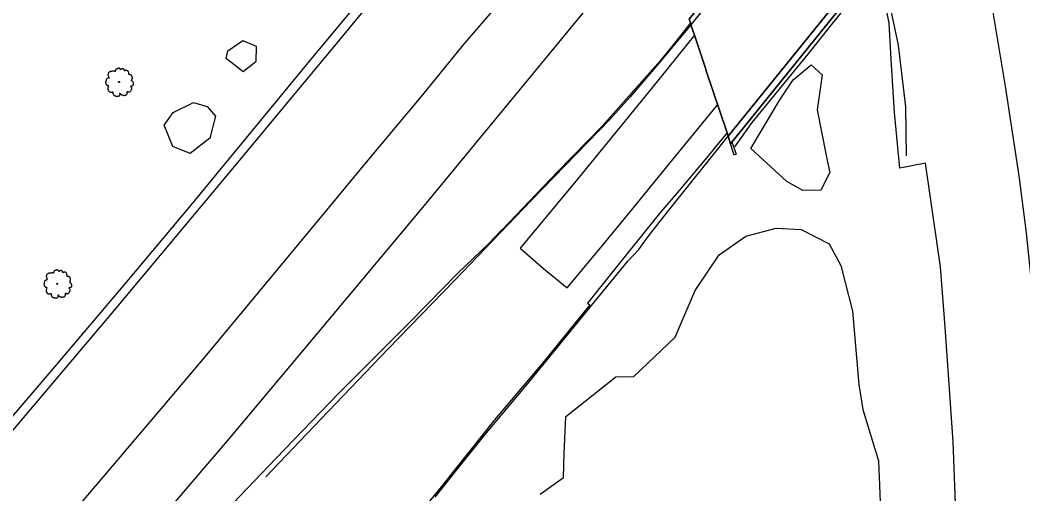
# Model space of a CAD drawing. Extents: x 2161152 to 2175754, y 602179 to 617749.
# Drawn here: x 2173787.5 to 2174178.5, y 615374.4 to 615559.2 of the extents above; entities that cross this region are included whole.
import ezdxf

# ---------------------------------------------------------------- set-up
doc = ezdxf.new("R2010")
doc.units = 0
for name, color, linetype in [('RD_EX_Bridge', 7, 'Continuous'), ('RD_EX_Conc_Slab', 7, 'Continuous'), ('RD_EX_Fence_Other', 7, 'Continuous'), ('RD_EX_GuardRail', 7, 'Continuous'), ('RD_EX_Parking_Conc', 7, 'Continuous'), ('RD_EX_Road', 7, 'Continuous'), ('RD_EX_VEG', 7, 'Continuous'), ('RD_EX_WALL_Retaining', 7, 'Continuous')]:
    doc.layers.add(name, color=color, linetype=linetype)

msp = doc.modelspace()

# ---------------------------------------------------------------- linework, layer by layer
at = {"layer": 'RD_EX_Bridge'}
for points in [[(2174201.41, 615749.8), (2174048.34, 615559.57), (2174048.84, 615558.07), (2174048.34, 615559.57), (2174201.41, 615749.8)], [(2174048.84, 615558.07), (2174049.07, 615557.39), (2174050.42, 615553.33), (2174054.83, 615540.01), (2174054.92, 615539.73), (2174063.24, 615515.19), (2174063.62, 615513.89), (2174064.5, 615510.98), (2174217.87, 615700.96)], [(2174217.87, 615700.96), (2174064.5, 615510.98), (2174063.62, 615513.89), (2174063.24, 615515.19), (2174054.92, 615539.73), (2174054.83, 615540.01), (2174050.42, 615553.33), (2174049.07, 615557.39), (2174048.84, 615558.07)]]:
    msp.add_lwpolyline(points, dxfattribs=at)
at = {"layer": 'RD_EX_Conc_Slab'}
msp.add_lwpolyline([(2174121.77, 615580.42), (2174111.24, 615566.75), (2174103.17, 615556.65), (2174094.63, 615545.9), (2174072.82, 615519.29), (2174066.08, 615509.81)], dxfattribs=at)
at = {"layer": 'RD_EX_Fence_Other'}
msp.add_lwpolyline([(2173192.61, 614651.56), (2173220.05, 614679.95), (2173231.63, 614692.6), (2173267.12, 614729.18), (2173311.13, 614775.18), (2173343.15, 614808.8), (2173397.95, 614867.39), (2173440.99, 614914.08), (2173483.67, 614959.75), (2173527.69, 615008.18), (2173579.52, 615065.52), (2173622.81, 615113.22), (2173653.82, 615147.64), (2173726.89, 615230.78), (2173769.24, 615279.42), (2173809.38, 615326.1), (2173869.09, 615396.03), (2173897.3, 615429.7), (2173945.19, 615486.84), (2173982.36, 615532), (2174018.21, 615575.6)], dxfattribs=at)
at = {"layer": 'RD_EX_GuardRail'}
msp.add_line((2174201.86, 615747.93), (2174049.07, 615557.39), dxfattribs=at)
for points in [[(2174490.11, 616300.61), (2174474.86, 616276.82), (2174457.64, 616252.37), (2174428.19, 616212.04), (2174387.49, 616156.48), (2174342.42, 616096.4), (2174293.53, 616031.8), (2174251.87, 615976.93), (2174221.2, 615937.56), (2174202.23, 615913.04), (2174196.43, 615907.28), (2174191.69, 615899.21), (2174186.9, 615893.13), (2174164.19, 615863.99), (2174011.94, 615673.27), (2173971.78, 615624.15), (2173911.86, 615551.36), (2173869.12, 615499.84), (2173824.32, 615446.18), (2173780.9, 615394.83), (2173740.05, 615347.22), (2173682.74, 615281.27), (2173637.42, 615229.8), (2173587.67, 615173.54)], [(2174047.41, 615803.33), (2174056.11, 615788.5), (2174064.21, 615770.39), (2174071.8, 615750.77), (2174089.89, 615699.17), (2174103.95, 615654.51), (2174123.3, 615580.24), (2174129.81, 615549.34), (2174132.69, 615525.38), (2174132.99, 615506.29)], [(2174214.98, 615764.46), (2174201.86, 615747.93), (2174049.07, 615557.39), (2174037.42, 615543.4), (2174025.32, 615529.31), (2174017.4, 615520.38), (2173986.83, 615488.93), (2173956.98, 615457.77), (2173930.88, 615430.88), (2173904.81, 615403.5), (2173883.25, 615381.12)], [(2173949.37, 615373.1), (2173957.13, 615383.01), (2173968.65, 615397.39), (2173984.93, 615416.85), (2174012.62, 615450.73), (2174024.5, 615465.13), (2174028.76, 615469.68), (2174032.34, 615474.74), (2174040.03, 615484.58), (2174063.62, 615513.89), (2174216.94, 615703.6), (2174063.62, 615513.89)]]:
    msp.add_lwpolyline(points, dxfattribs=at)
at = {"layer": 'RD_EX_Parking_Conc'}
msp.add_lwpolyline([(2174050.42, 615553.33), (2174033.65, 615532.5), (2174020.37, 615516.23), (2174004.82, 615497.1), (2173982.46, 615470.26), (2173991.54, 615462.36), (2174000.82, 615454.76), (2174013.9, 615470.53), (2174026.53, 615485.87), (2174040.89, 615503.43), (2174059.49, 615526.25)], dxfattribs=at)
at = {"layer": 'RD_EX_Road'}
for points in [[(2173733, 615344.47), (2173769.99, 615387.75), (2173801.79, 615424.87), (2173828.49, 615456.29), (2173854.1, 615486.83), (2173902.3, 615545.56), (2173932.36, 615581.68), (2173953.92, 615607.81), (2173981.23, 615640.54), (2174001.83, 615666.22), (2174002.7, 615666.95), (2174004.6, 615667.77), (2174007.72, 615669.66), (2174009.9, 615671.31), (2174011.83, 615673.25), (2174012.31, 615673.84)], [(2174026.38, 615629.09), (2174016.3, 615616.08), (2174011.85, 615609.51), (2174007.09, 615603.39), (2174004.85, 615601.1), (2174000.19, 615597.58), (2173997.17, 615594.31), (2173991.72, 615587.41), (2173977.23, 615569.37), (2173960.09, 615549.41), (2173944.39, 615530.09), (2173923.14, 615504.57), (2173902.58, 615479.73), (2173882.87, 615456.11), (2173860.22, 615428.64), (2173841.67, 615406.86), (2173821.93, 615383.58), (2173801.16, 615359.11)], [(2174187.41, 615373.27), (2174186.44, 615397.1), (2174185.01, 615422.62), (2174182.48, 615450.98), (2174179.96, 615476.27), (2174177.03, 615498.45), (2174173.92, 615518.88), (2174171.68, 615533.41), (2174166.6, 615563.88), (2174167.86, 615564.31), (2174170.84, 615565.09), (2174176.93, 615566.25), (2174176.79, 615568.42), (2174176.23, 615569.95), (2174174.64, 615576.91), (2174167.81, 615595.58), (2174162.8, 615613.28), (2174159.47, 615627.16), (2174159.2, 615628.29)], [(2174153.1, 615346.45), (2174151.27, 615394.78), (2174149.77, 615417.26), (2174148.16, 615439.45), (2174146.3, 615463.01), (2174142.44, 615489.83), (2174140.48, 615503.39), (2174130.55, 615501.4), (2174128.47, 615523.2), (2174127.09, 615543.85), (2174126.34, 615558.04), (2174121.77, 615580.42), (2174121.46, 615581.54)], [(2174048.84, 615558.07), (2174043.21, 615550.77), (2174037.25, 615543.4), (2174014.46, 615517.87), (2173997.02, 615500.07), (2173975.27, 615477.29), (2173974.95, 615476.95), (2173970.25, 615472), (2173958, 615460.37), (2173940.02, 615441.85), (2173911.7, 615413.56), (2173887.33, 615388.36), (2173867.59, 615367.73)], [(2174063.24, 615515.19), (2174059.22, 615510.38), (2174056.6, 615507.09), (2174044.43, 615492.68), (2174037.35, 615484.42), (2174024.3, 615468.33), (2174008.76, 615448.78), (2174009.61, 615448.11), (2173991.35, 615425.52), (2173972.52, 615403.26), (2173952.24, 615377.86), (2173933.19, 615354.42)]]:
    msp.add_lwpolyline(points, dxfattribs=at)
at = {"layer": 'RD_EX_VEG'}
for points in [[(2173879.42, 615542.95), (2173874.47, 615539.02), (2173867.78, 615544.18), (2173868.52, 615547.18), (2173874.4, 615551.23), (2173879.59, 615548.99), (2173879.42, 615542.95)], [(2174072.39, 615509.16), (2174083.75, 615528.12), (2174088.94, 615535.87), (2174095.93, 615541.74), (2174100.18, 615537.81), (2174098.25, 615524.16), (2174101.74, 615506.41), (2174103.16, 615499.79), (2174099.68, 615492.89), (2174092.7, 615492.68), (2174086.49, 615496.25), (2174072.39, 615509.16)], [(2173861.5, 615513.17), (2173853.76, 615507.09), (2173847.02, 615509.88), (2173843.69, 615518.23), (2173847.23, 615523.13), (2173855.07, 615527), (2173860.41, 615525.42), (2173863.72, 615521.67), (2173861.5, 615513.17)], [(2173990.29, 615374.26), (2173999.38, 615380.85), (2173999.62, 615390.28), (2174000.25, 615404.66), (2174019.75, 615420.12), (2174026.82, 615420.2), (2174042.96, 615435.52), (2174050.77, 615453.68), (2174060.03, 615467.6), (2174070.44, 615474.93), (2174082.33, 615478.04), (2174092.05, 615477.52), (2174102.97, 615471.97), (2174107.5, 615463.42), (2174112.06, 615445.62), (2174114.49, 615417.07), (2174116.08, 615407.27), (2174122.17, 615387.33), (2174122.99, 615368.05)]]:
    msp.add_lwpolyline(points, dxfattribs=at)
for centre, radius in [((2173826.06, 615535.03), 0.188), ((2173826.05, 615535.02), 0.000075), ((2173801.99, 615456.37), 0.188), ((2173801.98, 615456.35), 0.000075)]:
    msp.add_circle(centre, radius, dxfattribs=at)
for points in [[(2173826.16, 615540.41), (2173825.93, 615540.43), (2173825.69, 615540.35), (2173825.5, 615540.28), (2173825.33, 615540.22), (2173825.16, 615540.15), (2173824.94, 615540.02), (2173824.77, 615539.87), (2173824.67, 615539.68), (2173824.64, 615539.51), (2173824.6, 615539.3), (2173824.6, 615539.17), (2173824.51, 615539.15), (2173824.39, 615539.17), (2173824.21, 615539.23), (2173824.02, 615539.23), (2173823.83, 615539.23), (2173823.57, 615539.21), (2173823.31, 615539.21), (2173823.1, 615539.17), (2173822.86, 615539.13), (2173822.58, 615539.04), (2173822.31, 615538.95), (2173822.09, 615538.76), (2173821.9, 615538.4), (2173821.81, 615538.14), (2173821.69, 615537.95), (2173821.81, 615537.62), (2173821.94, 615537.35), (2173821.96, 615537.2), (2173822.01, 615536.89), (2173822.09, 615536.72), (2173822.18, 615536.57), (2173822.13, 615536.55), (2173821.84, 615536.51), (2173821.62, 615536.44), (2173821.3, 615536.27), (2173821.13, 615536.1), (2173821.06, 615535.85), (2173821.04, 615535.59), (2173820.96, 615535.44), (2173820.91, 615535.24), (2173820.89, 615535.18), (2173820.85, 615534.94), (2173820.93, 615534.6), (2173820.94, 615534.34), (2173821.04, 615534.17), (2173821.15, 615534.04), (2173821.28, 615533.85), (2173821.58, 615533.68), (2173821.83, 615533.61), (2173821.98, 615533.59), (2173821.84, 615533.21), (2173821.81, 615532.95), (2173821.71, 615532.65), (2173821.71, 615532.59), (2173821.68, 615532.24), (2173821.79, 615531.99), (2173821.84, 615531.71), (2173821.98, 615531.54), (2173822.18, 615531.32), (2173822.43, 615531.15), (2173822.8, 615531.06), (2173823.1, 615531.08), (2173823.53, 615531.21), (2173823.72, 615531.26), (2173823.7, 615531.13), (2173823.72, 615530.85), (2173823.72, 615530.53), (2173823.83, 615530.29), (2173823.91, 615530.08), (2173824.02, 615529.89), (2173824.26, 615529.73), (2173824.56, 615529.67), (2173824.88, 615529.56), (2173825.22, 615529.5), (2173825.59, 615529.48), (2173826.04, 615529.59), (2173826.25, 615529.69), (2173826.32, 615529.82), (2173826.47, 615530.1), (2173826.44, 615530.27), (2173826.45, 615530.72), (2173826.53, 615530.59), (2173826.66, 615530.33), (2173827.04, 615530.1), (2173827.34, 615529.97), (2173827.69, 615529.86), (2173827.92, 615529.8), (2173828.27, 615529.86), (2173828.55, 615529.91), (2173828.84, 615530.01), (2173829.06, 615530.21), (2173829.19, 615530.42), (2173829.23, 615530.63), (2173829.28, 615530.91), (2173829.32, 615531.04)], [(2173829.32, 615531.04), (2173829.27, 615531.17), (2173829.23, 615531.36), (2173829.28, 615531.34), (2173829.42, 615531.3), (2173829.62, 615531.21), (2173829.79, 615531.15), (2173830.03, 615531.17), (2173830.24, 615531.24), (2173830.58, 615531.45), (2173830.78, 615531.81), (2173830.99, 615532.11), (2173831.05, 615532.35), (2173831.01, 615532.52), (2173830.99, 615532.89), (2173830.84, 615533.08), (2173830.8, 615533.17), (2173830.73, 615533.47), (2173830.78, 615533.51), (2173830.99, 615533.55), (2173831.27, 615533.64), (2173831.48, 615533.74), (2173831.65, 615533.87), (2173831.7, 615534.04), (2173831.68, 615534.34), (2173831.72, 615534.64), (2173831.67, 615534.75), (2173831.59, 615534.86), (2173831.53, 615535.01), (2173831.42, 615535.12), (2173831.35, 615535.24), (2173831.27, 615535.31), (2173831.18, 615535.42), (2173831.05, 615535.52), (2173830.93, 615535.55), (2173830.9, 615535.67), (2173831.01, 615535.82), (2173831.05, 615535.89), (2173831.07, 615536.06), (2173831.23, 615536.32), (2173831.27, 615536.62), (2173831.23, 615536.94), (2173831.2, 615537.15), (2173831.08, 615537.35), (2173830.93, 615537.54), (2173830.84, 615537.67), (2173830.71, 615537.77), (2173830.47, 615537.86), (2173830.28, 615537.9), (2173830.02, 615537.9), (2173829.87, 615537.93), (2173829.88, 615537.97), (2173829.88, 615538.08), (2173829.88, 615538.29), (2173829.83, 615538.63), (2173829.72, 615539), (2173829.72, 615539.02), (2173829.64, 615539.21), (2173829.47, 615539.36), (2173829.34, 615539.43), (2173829.19, 615539.53), (2173829, 615539.55), (2173828.78, 615539.55), (2173828.57, 615539.51), (2173828.42, 615539.43), (2173828.29, 615539.34), (2173828.24, 615539.45), (2173828.16, 615539.68), (2173828.12, 615539.79), (2173828.01, 615539.92), (2173827.84, 615540.07), (2173827.5, 615540.17), (2173827.04, 615540.11), (2173826.81, 615539.96), (2173826.7, 615539.83), (2173826.66, 615539.92), (2173826.51, 615540.07), (2173826.44, 615540.2), (2173826.31, 615540.3), (2173826.19, 615540.37), (2173826.12, 615540.41)], [(2173802.09, 615461.74), (2173801.87, 615461.76), (2173801.62, 615461.69), (2173801.44, 615461.61), (2173801.27, 615461.56), (2173801.1, 615461.48), (2173800.88, 615461.35), (2173800.71, 615461.2), (2173800.61, 615461.01), (2173800.58, 615460.84), (2173800.54, 615460.64), (2173800.54, 615460.51), (2173800.44, 615460.49), (2173800.33, 615460.51), (2173800.14, 615460.56), (2173799.96, 615460.56), (2173799.77, 615460.56), (2173799.51, 615460.54), (2173799.24, 615460.54), (2173799.04, 615460.51), (2173798.79, 615460.47), (2173798.51, 615460.38), (2173798.25, 615460.28), (2173798.03, 615460.1), (2173797.84, 615459.74), (2173797.75, 615459.48), (2173797.63, 615459.29), (2173797.75, 615458.95), (2173797.88, 615458.69), (2173797.9, 615458.54), (2173797.95, 615458.22), (2173798.03, 615458.05), (2173798.12, 615457.9), (2173798.06, 615457.88), (2173797.78, 615457.85), (2173797.56, 615457.77), (2173797.24, 615457.6), (2173797.07, 615457.43), (2173797, 615457.19), (2173796.98, 615456.93), (2173796.9, 615456.78), (2173796.85, 615456.57), (2173796.83, 615456.52), (2173796.79, 615456.27), (2173796.86, 615455.93), (2173796.88, 615455.67), (2173796.98, 615455.5), (2173797.09, 615455.37), (2173797.22, 615455.18), (2173797.52, 615455.02), (2173797.76, 615454.94), (2173797.91, 615454.92), (2173797.78, 615454.55), (2173797.75, 615454.29), (2173797.65, 615453.99), (2173797.65, 615453.93), (2173797.61, 615453.57), (2173797.73, 615453.33), (2173797.78, 615453.05), (2173797.91, 615452.88), (2173798.12, 615452.65), (2173798.36, 615452.49), (2173798.74, 615452.39), (2173799.04, 615452.41), (2173799.47, 615452.54), (2173799.66, 615452.6), (2173799.64, 615452.47), (2173799.66, 615452.19), (2173799.66, 615451.87), (2173799.77, 615451.62), (2173799.84, 615451.42), (2173799.96, 615451.23), (2173800.2, 615451.06), (2173800.5, 615451.01), (2173800.82, 615450.89), (2173801.16, 615450.84), (2173801.53, 615450.82), (2173801.98, 615450.93), (2173802.19, 615451.02), (2173802.26, 615451.16), (2173802.41, 615451.44), (2173802.37, 615451.61), (2173802.39, 615452.05), (2173802.47, 615451.92), (2173802.6, 615451.66), (2173802.97, 615451.44), (2173803.27, 615451.31), (2173803.63, 615451.19), (2173803.86, 615451.14), (2173804.21, 615451.19), (2173804.49, 615451.25), (2173804.77, 615451.34), (2173805, 615451.55), (2173805.13, 615451.76), (2173805.17, 615451.96), (2173805.22, 615452.24), (2173805.26, 615452.37)], [(2173805.26, 615452.37), (2173805.2, 615452.5), (2173805.17, 615452.69), (2173805.22, 615452.67), (2173805.35, 615452.64), (2173805.56, 615452.54), (2173805.73, 615452.49), (2173805.97, 615452.5), (2173806.18, 615452.58), (2173806.52, 615452.79), (2173806.72, 615453.14), (2173806.93, 615453.44), (2173806.98, 615453.69), (2173806.95, 615453.85), (2173806.93, 615454.23), (2173806.78, 615454.42), (2173806.74, 615454.51), (2173806.67, 615454.81), (2173806.72, 615454.85), (2173806.93, 615454.88), (2173807.21, 615454.98), (2173807.42, 615455.07), (2173807.58, 615455.2), (2173807.64, 615455.37), (2173807.62, 615455.67), (2173807.66, 615455.97), (2173807.6, 615456.08), (2173807.53, 615456.2), (2173807.47, 615456.35), (2173807.36, 615456.46), (2173807.28, 615456.57), (2173807.21, 615456.65), (2173807.12, 615456.76), (2173806.98, 615456.85), (2173806.87, 615456.89), (2173806.83, 615457), (2173806.95, 615457.15), (2173806.98, 615457.23), (2173807, 615457.4), (2173807.17, 615457.66), (2173807.21, 615457.96), (2173807.17, 615458.28), (2173807.13, 615458.48), (2173807.02, 615458.69), (2173806.87, 615458.88), (2173806.78, 615459.01), (2173806.65, 615459.1), (2173806.4, 615459.2), (2173806.22, 615459.23), (2173805.95, 615459.23), (2173805.8, 615459.27), (2173805.82, 615459.31), (2173805.82, 615459.42), (2173805.82, 615459.63), (2173805.77, 615459.96), (2173805.65, 615460.34), (2173805.65, 615460.36), (2173805.58, 615460.54), (2173805.41, 615460.69), (2173805.28, 615460.77), (2173805.13, 615460.86), (2173804.94, 615460.88), (2173804.72, 615460.88), (2173804.51, 615460.84), (2173804.36, 615460.77), (2173804.23, 615460.68), (2173804.17, 615460.79), (2173804.1, 615461.01), (2173804.06, 615461.13), (2173803.95, 615461.26), (2173803.78, 615461.41), (2173803.44, 615461.5), (2173802.97, 615461.44), (2173802.75, 615461.29), (2173802.64, 615461.16), (2173802.6, 615461.26), (2173802.45, 615461.41), (2173802.37, 615461.54), (2173802.24, 615461.63), (2173802.13, 615461.71), (2173802.06, 615461.74)]]:
    msp.add_spline(points, degree=3, dxfattribs=at)
at = {"layer": 'RD_EX_WALL_Retaining'}
msp.add_lwpolyline([(2174065.05, 615511.55), (2174066.66, 615506.91), (2174065.93, 615506.53), (2174064.54, 615510.88), (2174065.05, 615511.55)], dxfattribs=at)

doc.saveas('drawing.dxf')
